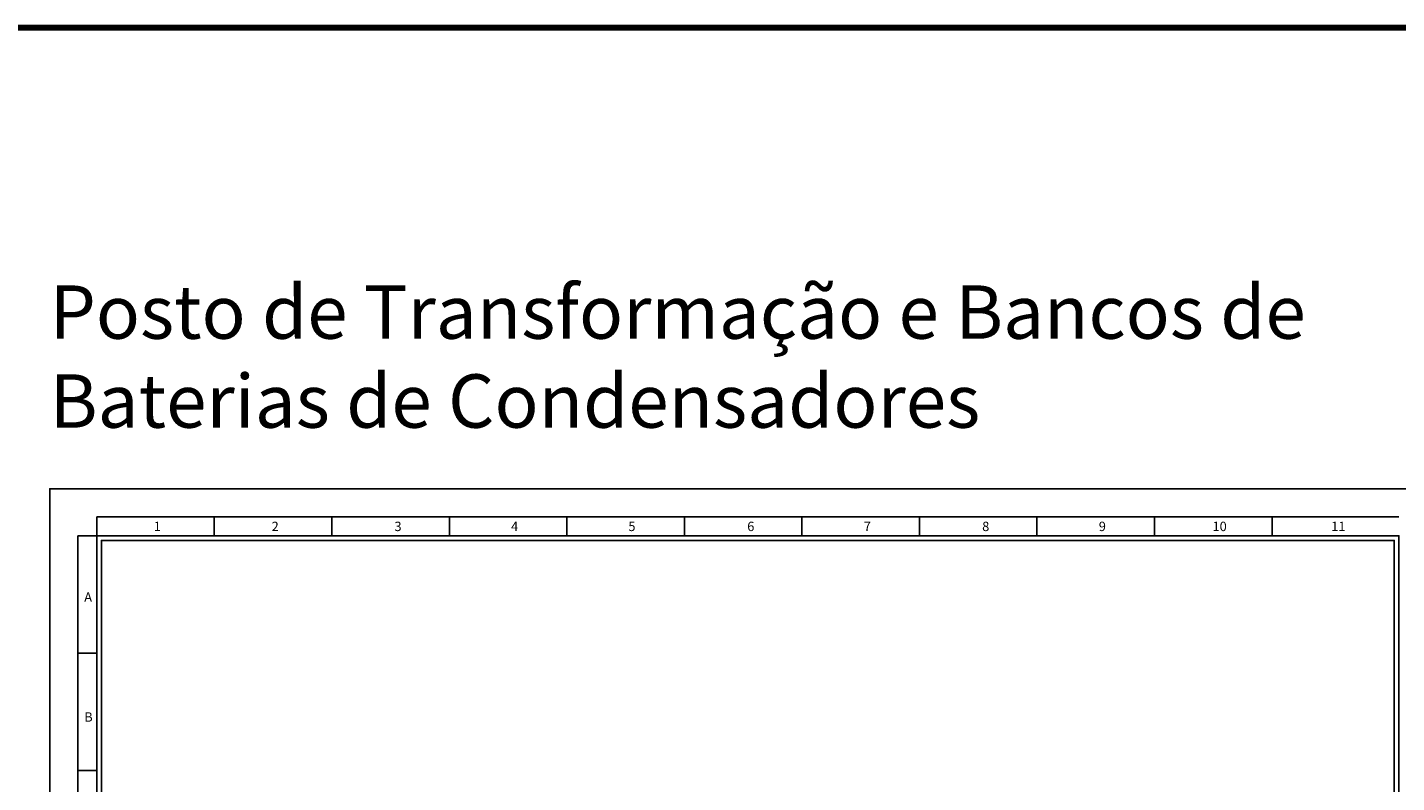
# Model space of a CAD drawing. Header units: millimetres. Extents: x -559 to 10735, y -2326 to 222.
# Tile 677 of 678: x 9677 to 10253, y -721 to -404. Entities that reach past the tile are written whole.
import ezdxf

# ---------------------------------------------------------------- set-up
doc = ezdxf.new("R2010")
doc.units = ezdxf.units.MM
doc.header["$LTSCALE"] = 4
for name, color, linetype in [('Limite do Plano', 255, 'Continuous'), ('Modelo', 251, 'Continuous'), ('Titulos de Pagina', 1, 'Continuous')]:
    doc.layers.add(name, color=color, linetype=linetype)
doc.styles.add('STYLE1', font='txt', dxfattribs={"width": 0.8})

msp = doc.modelspace()

# ---------------------------------------------------------------- linework, layer by layer
at = {"layer": 'Limite do Plano', "lineweight": 200}
msp.add_lwpolyline([(9224.6, -403.54), (10735.4, -403.54), (10735.4, -2326.04), (9224.6, -2326.04)], close=True, dxfattribs=at)
at = {"layer": 'Modelo'}
for p, q in [((9686.37, -597.7), (10273.63, -597.7)), ((10200.47, -609.57), (9706.14, -609.57)), ((9706.14, -617.48), (9706.14, -609.57)), ((9706.14, -609.57), (9805.01, -609.57)), ((9755.57, -609.57), (9755.57, -617.48)), ((9805.01, -617.48), (9805.01, -609.57)), ((9805.01, -609.57), (9903.87, -609.57)), ((9854.44, -609.57), (9854.44, -617.48)), ((9903.87, -617.48), (9903.87, -609.57)), ((9903.87, -609.57), (10002.74, -609.57)), ((9953.31, -609.57), (9953.31, -617.48)), ((10002.74, -617.48), (10002.74, -609.57)), ((10002.74, -609.57), (10101.6, -609.57)), ((10052.17, -609.57), (10052.17, -617.48)), ((10101.6, -617.48), (10101.6, -609.57)), ((10101.6, -609.57), (10200.47, -609.57)), ((10151.04, -609.57), (10151.04, -617.48)), ((10200.47, -617.48), (10200.47, -609.57)), ((10200.47, -609.57), (10253.86, -609.57)), ((9698.23, -914.07), (9698.23, -617.48)), ((9706.14, -617.48), (9698.23, -617.48)), ((9698.23, -617.48), (9698.23, -716.34)), ((9953.31, -617.48), (9953.31, -617.48)), ((9698.23, -666.91), (9706.14, -666.91)), ((9706.14, -716.34), (9698.23, -716.34)), ((9698.23, -716.34), (9698.23, -815.21))]:
    msp.add_line(p, q, dxfattribs=at)
for points in [[(9686.37, -1012.94), (10273.63, -1012.94), (10273.63, -597.7), (9686.37, -597.7)], [(9706.14, -993.16), (10253.86, -993.16), (10253.86, -617.48), (9706.14, -617.48)], [(10251.88, -991.19), (9708.12, -991.19), (9708.12, -619.45), (10251.88, -619.45)]]:
    msp.add_lwpolyline(points, close=True, dxfattribs=at)

# ---------------------------------------------------------------- texts
at = {"layer": 'Modelo', "attachment_point": 1}
for s, heights, insert, char_height in [('1', [0], (9730.11, -611.59), 3.95), ('2', [0], (9779.69, -611.59), 3.95), ('3', [0], (9831.36, -611.59), 3.95), ('4', [3.95], (9880.4, -611.59), 3.95), ('5', [0], (9929.73, -611.59), 3.95), ('6', [0], (9979.73, -611.59), 3.95), ('7', [0], (10028.75, -611.59), 3.95), ('8', [0], (10078.55, -611.59), 3.95), ('9', [0], (10127.6, -611.59), 3.95), ('10', [0], (10175.43, -611.59), 3.955), ('11', [0], (10225.37, -611.59), 3.955), ('A', [0], (9700.87, -641.32), 3.95), ('B', [0], (9700.87, -691.82), 3.95)]:
    msp.add_mtext_dynamic_manual_height_columns(s, width=54.2922, gutter_width=19.77, heights=heights, dxfattribs=dict(at, insert=insert, char_height=char_height))
at = {"layer": 'Titulos de Pagina', "insert": (9686.37, -512.13), "char_height": 22.4602, "attachment_point": 1, "style": 'STYLE1'}
msp.add_mtext_dynamic_manual_height_columns('Posto de Transformação e Bancos de Baterias de Condensadores', width=589.8669, gutter_width=112.3, heights=[0], dxfattribs=at)

doc.saveas('drawing.dxf')
